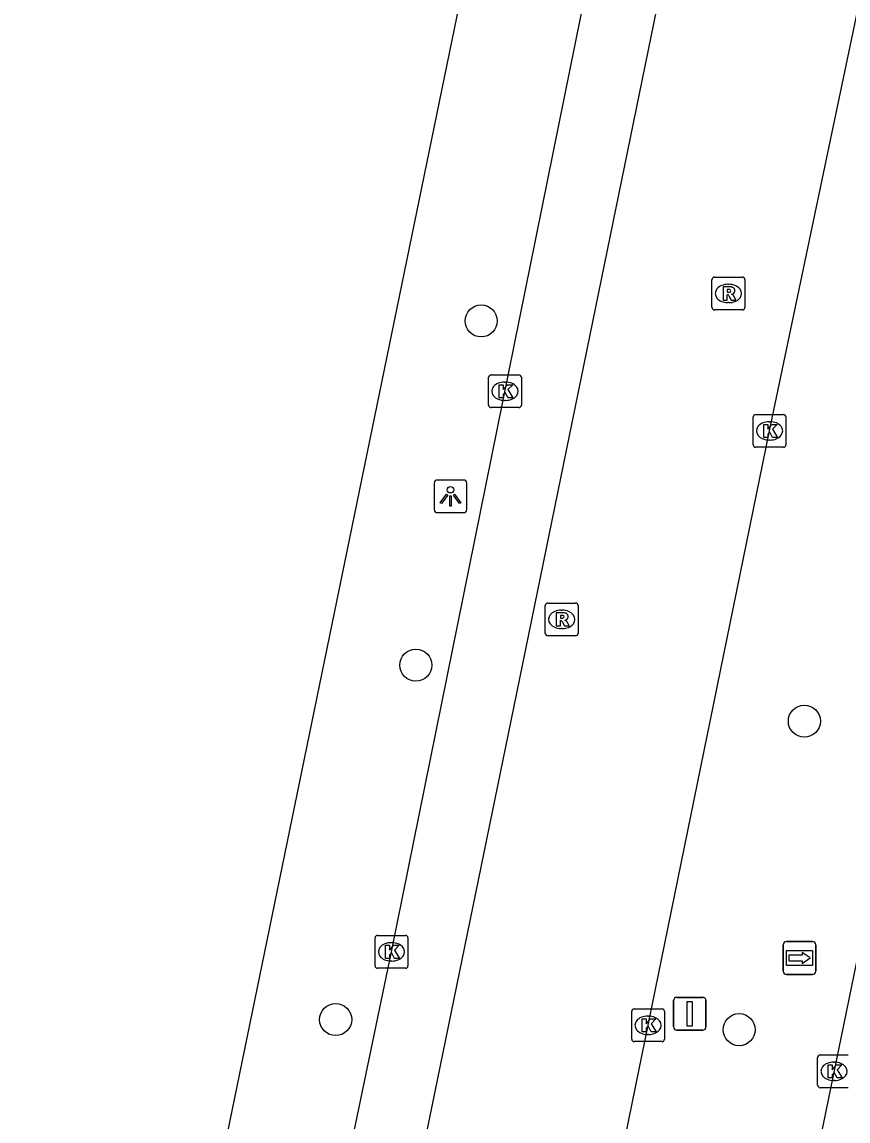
# Model space of a CAD drawing. Extents: x 157692 to 159670, y 381454 to 383289.
# Drawn here: x 158526.53 to 158551.74, y 382245.99 to 382279.54 of the extents above; entities that cross this region are included whole.
import ezdxf

# ---------------------------------------------------------------- set-up
doc = ezdxf.new("R2010")
doc.units = 0
for name, color, linetype in [('IMGEO_Boom', 7, 'Continuous'), ('IMGEO_Kolk', 7, 'Continuous'), ('IMGEO_Lichtpunt', 7, 'Continuous'), ('IMGEO_Rijbaan_lokaal_gesloten', 7, 'Continuous'), ('IMGEO_Rioolput', 7, 'Continuous'), ('IMGEO_Verkeersbordpaal', 7, 'Continuous'), ('IMGEO_Voetpad_open', 7, 'Continuous'), ('IMGEO_Wegwijzer', 7, 'Continuous')]:
    doc.layers.add(name, color=color, linetype=linetype)

msp = doc.modelspace()

# ---------------------------------------------------------------- linework, layer by layer
at = {"layer": 'IMGEO_Boom'}
for centre in [(158540.546, 382270.416), (158538.548, 382259.907), (158550.411, 382258.197), (158536.102, 382249.088), (158548.422, 382248.781)]:
    msp.add_circle(centre, 0.489, dxfattribs=at)
at = {"layer": 'IMGEO_Kolk'}
for p, q in [((158540.771, 382267.845), (158540.771, 382268.697)), ((158540.846, 382268.771), (158541.698, 382268.771)), ((158541.772, 382268.697), (158541.772, 382267.845)), ((158541.259, 382268.551), (158541.284, 382268.551)), ((158541.282, 382267.991), (158541.257, 382267.991)), ((158541.698, 382267.771), (158540.846, 382267.771)), ((158548.923, 382267.56), (158549.775, 382267.56)), ((158548.848, 382266.634), (158548.848, 382267.486)), ((158549.336, 382267.34), (158549.361, 382267.34)), ((158549.849, 382267.486), (158549.849, 382266.634)), ((158549.775, 382266.56), (158548.923, 382266.56)), ((158549.359, 382266.78), (158549.334, 382266.78)), ((158537.306, 382250.731), (158537.306, 382251.583)), ((158537.381, 382251.657), (158538.233, 382251.657)), ((158538.307, 382251.583), (158538.307, 382250.731)), ((158537.794, 382251.437), (158537.819, 382251.437)), ((158537.817, 382250.877), (158537.792, 382250.877)), ((158538.233, 382250.657), (158537.381, 382250.657)), ((158545.14, 382248.489), (158545.14, 382249.341)), ((158545.215, 382249.415), (158546.067, 382249.415)), ((158545.628, 382249.195), (158545.653, 382249.195)), ((158546.141, 382249.341), (158546.141, 382248.489)), ((158545.651, 382248.635), (158545.626, 382248.635)), ((158546.067, 382248.415), (158545.215, 382248.415)), ((158550.817, 382247.084), (158550.817, 382247.936)), ((158550.892, 382248.01), (158551.744, 382248.01)), ((158551.305, 382247.79), (158551.33, 382247.79)), ((158551.328, 382247.23), (158551.303, 382247.23)), ((158551.744, 382247.01), (158550.892, 382247.01))]:
    msp.add_line(p, q, dxfattribs=at)
for points in [[(158540.771, 382267.845), (158540.771, 382268.697)], [(158540.846, 382268.771), (158541.698, 382268.771)], [(158541.772, 382268.697), (158541.772, 382267.845)], [(158541.092, 382268.471), (158541.215, 382268.471), (158541.215, 382268.32), (158541.345, 382268.471), (158541.509, 382268.471), (158541.363, 382268.32), (158541.516, 382268.071), (158541.364, 382268.071), (158541.279, 382268.235), (158541.215, 382268.168), (158541.215, 382268.071), (158541.092, 382268.071), (158541.092, 382268.471)], [(158541.698, 382267.771), (158540.846, 382267.771)], [(158548.923, 382267.56), (158549.775, 382267.56)], [(158548.848, 382266.634), (158548.848, 382267.486)], [(158549.169, 382267.26), (158549.292, 382267.26), (158549.292, 382267.109), (158549.422, 382267.26), (158549.586, 382267.26), (158549.44, 382267.109), (158549.593, 382266.86), (158549.441, 382266.86), (158549.356, 382267.024), (158549.292, 382266.957), (158549.292, 382266.86), (158549.169, 382266.86), (158549.169, 382267.26)], [(158549.849, 382267.486), (158549.849, 382266.634)], [(158549.775, 382266.56), (158548.923, 382266.56)], [(158537.306, 382250.731), (158537.306, 382251.583)], [(158537.381, 382251.657), (158538.233, 382251.657)], [(158538.307, 382251.583), (158538.307, 382250.731)], [(158537.627, 382251.357), (158537.75, 382251.357), (158537.75, 382251.206), (158537.88, 382251.357), (158538.044, 382251.357), (158537.898, 382251.206), (158538.051, 382250.957), (158537.899, 382250.957), (158537.814, 382251.121), (158537.75, 382251.054), (158537.75, 382250.957), (158537.627, 382250.957), (158537.627, 382251.357)], [(158538.233, 382250.657), (158537.381, 382250.657)], [(158545.14, 382248.489), (158545.14, 382249.341)], [(158545.215, 382249.415), (158546.067, 382249.415)], [(158545.461, 382249.115), (158545.584, 382249.115), (158545.584, 382248.964), (158545.714, 382249.115), (158545.878, 382249.115), (158545.732, 382248.964), (158545.885, 382248.715), (158545.733, 382248.715), (158545.648, 382248.879), (158545.584, 382248.812), (158545.584, 382248.715), (158545.461, 382248.715), (158545.461, 382249.115)], [(158546.141, 382249.341), (158546.141, 382248.489)], [(158546.067, 382248.415), (158545.215, 382248.415)], [(158550.817, 382247.084), (158550.817, 382247.936)], [(158550.892, 382248.01), (158551.744, 382248.01)], [(158551.138, 382247.71), (158551.261, 382247.71), (158551.261, 382247.559), (158551.391, 382247.71), (158551.555, 382247.71), (158551.409, 382247.559), (158551.562, 382247.31), (158551.41, 382247.31), (158551.325, 382247.474), (158551.261, 382247.407), (158551.261, 382247.31), (158551.138, 382247.31), (158551.138, 382247.71)], [(158551.744, 382247.01), (158550.892, 382247.01)]]:
    msp.add_lwpolyline(points, dxfattribs=at)
for centre, start, end in [((158540.848, 382268.695), 91.552, 178.448), ((158540.848, 382268.695), 91.552, 178.448), ((158541.696, 382268.695), 1.552, 88.448), ((158541.696, 382268.695), 1.552, 88.448), ((158540.848, 382267.847), 181.552, 268.448), ((158540.848, 382267.847), 181.552, 268.448), ((158541.696, 382267.847), 271.552, 358.448), ((158541.696, 382267.847), 271.552, 358.448), ((158548.925, 382267.484), 91.552, 178.448), ((158548.925, 382267.484), 91.552, 178.448), ((158549.773, 382267.484), 1.552, 88.448), ((158549.773, 382267.484), 1.552, 88.448), ((158548.925, 382266.636), 181.552, 268.448), ((158548.925, 382266.636), 181.552, 268.448), ((158549.773, 382266.636), 271.552, 358.448), ((158549.773, 382266.636), 271.552, 358.448), ((158537.383, 382251.581), 91.552, 178.448), ((158537.383, 382251.581), 91.552, 178.448), ((158538.231, 382251.581), 1.552, 88.448), ((158538.231, 382251.581), 1.552, 88.448), ((158537.383, 382250.733), 181.552, 268.448), ((158537.383, 382250.733), 181.552, 268.448), ((158538.231, 382250.733), 271.552, 358.448), ((158538.231, 382250.733), 271.552, 358.448), ((158545.217, 382249.339), 91.552, 178.448), ((158545.217, 382249.339), 91.552, 178.448), ((158546.065, 382249.339), 1.552, 88.448), ((158546.065, 382249.339), 1.552, 88.448), ((158545.217, 382248.491), 181.552, 268.448), ((158545.217, 382248.491), 181.552, 268.448), ((158546.065, 382248.491), 271.552, 358.448), ((158546.065, 382248.491), 271.552, 358.448), ((158550.894, 382247.934), 91.552, 178.448), ((158550.894, 382247.934), 91.552, 178.448), ((158550.894, 382247.086), 181.552, 268.448), ((158550.894, 382247.086), 181.552, 268.448)]:
    msp.add_arc(centre, 0.0765, start, end, dxfattribs=at)
for centre, major_axis, ratio, start_param, end_param in [((158541.258, 382268.271), (-0.387, 0.002), 0.722429, 4.712389, 7.853982), ((158541.283, 382268.271), (-0.39, 0.002), 0.717154, 1.570796, 4.712389), ((158549.335, 382267.06), (-0.387, 0.002), 0.722429, 4.712389, 7.853982), ((158549.36, 382267.06), (-0.39, 0.002), 0.717154, 1.570796, 4.712389), ((158537.793, 382251.157), (-0.387, 0.002), 0.722429, 4.712389, 7.853982), ((158537.818, 382251.157), (-0.39, 0.002), 0.717154, 1.570796, 4.712389), ((158545.627, 382248.915), (-0.387, 0.002), 0.722429, 4.712389, 7.853982), ((158545.652, 382248.915), (-0.39, 0.002), 0.717154, 1.570796, 4.712389), ((158551.304, 382247.51), (-0.387, 0.002), 0.722429, 4.712389, 7.853982), ((158551.329, 382247.51), (-0.39, 0.002), 0.717154, 1.570796, 4.712389)]:
    msp.add_ellipse(centre, major_axis=major_axis, ratio=ratio, start_param=start_param, end_param=end_param, dxfattribs=at)
at = {"layer": 'IMGEO_Lichtpunt'}
for p, q in [((158540.011, 382265.561), (158539.203, 382265.561)), ((158540.011, 382265.561), (158539.203, 382265.561)), ((158539.109, 382265.466), (158539.109, 382264.659)), ((158539.109, 382265.466), (158539.109, 382264.659)), ((158540.105, 382264.659), (158540.105, 382265.466)), ((158540.105, 382264.659), (158540.105, 382265.466)), ((158539.203, 382264.565), (158540.011, 382264.565)), ((158539.203, 382264.565), (158540.011, 382264.565))]:
    msp.add_line(p, q, dxfattribs=at)
for points in [[(158539.483, 382265.13), (158539.522, 382265.102), (158539.334, 382264.84), (158539.296, 382264.867), (158539.483, 382265.13)], [(158539.585, 382265.082), (158539.632, 382265.082), (158539.632, 382264.76), (158539.585, 382264.76), (158539.585, 382265.082)], [(158539.695, 382265.102), (158539.733, 382265.129), (158539.92, 382264.867), (158539.881, 382264.839), (158539.695, 382265.102)]]:
    msp.add_lwpolyline(points, dxfattribs=at)
msp.add_circle((158539.608, 382265.264), 0.0994, dxfattribs=at)
for centre, start, end in [((158539.203, 382265.466), 90, 180), ((158539.203, 382265.466), 90, 180), ((158540.011, 382265.466), 0, 90), ((158540.011, 382265.466), 0, 90), ((158539.203, 382264.659), 180, 270), ((158539.203, 382264.659), 180, 270), ((158540.011, 382264.659), 270, 0), ((158540.011, 382264.659), 270, 360)]:
    msp.add_arc(centre, 0.0946, start, end, dxfattribs=at)
at = {"layer": 'IMGEO_Rijbaan_lokaal_gesloten'}
for points in [[(158522.982, 382137.975), (158549.349, 382267.06), (158553.124, 382285.066), (158561.45, 382326.139), (158561.609, 382326.746), (158561.897, 382327.314), (158562.266, 382327.772), (158562.742, 382328.162), (158563.281, 382328.442), (158563.854, 382328.604), (158564.425, 382328.647), (158564.939, 382328.591), (158565.051, 382328.557)], [(158566.644, 382322.187), (158547.202, 382227.455), (158542.075, 382202.135), (158534.877, 382167.21), (158528.747, 382136.998)], [(158532.866, 382227.394), (158537.807, 382251.157), (158545.126, 382287.308), (158547.764, 382300.168)], [(158549.739, 382298.691), (158547.418, 382287.352), (158541.544, 382258.661), (158528.593, 382195.516), (158527.621, 382193.95), (158526.611, 382192.236), (158525.428, 382190.17), (158525.289, 382189.937), (158525.073, 382189.43), (158524.398, 382187.848), (158524.097, 382187.038), (158523.847, 382186.302), (158523.361, 382184.485)]]:
    msp.add_lwpolyline(points, dxfattribs=at)
at = {"layer": 'IMGEO_Rioolput'}
for p, q in [((158547.591, 382270.829), (158547.591, 382271.681)), ((158547.666, 382271.755), (158548.518, 382271.755)), ((158548.592, 382271.681), (158548.592, 382270.829)), ((158548.079, 382271.535), (158548.104, 382271.535)), ((158548.102, 382270.975), (158548.077, 382270.975)), ((158548.518, 382270.755), (158547.666, 382270.755)), ((158542.502, 382260.88), (158542.502, 382261.732)), ((158542.577, 382261.806), (158543.429, 382261.806)), ((158542.99, 382261.586), (158543.015, 382261.586)), ((158543.503, 382261.732), (158543.503, 382260.88)), ((158543.013, 382261.026), (158542.988, 382261.026)), ((158543.429, 382260.806), (158542.577, 382260.806))]:
    msp.add_line(p, q, dxfattribs=at)
for points in [[(158547.591, 382270.829), (158547.591, 382271.681)], [(158547.666, 382271.755), (158548.518, 382271.755)], [(158548.592, 382271.681), (158548.592, 382270.829)], [(158548.18, 382271.453), (158547.928, 382271.455), (158547.928, 382271.055)], [(158548.106, 382271.374), (158548.052, 382271.374), (158548.052, 382271.293)], [(158548.052, 382271.293), (158548.104, 382271.293)], [(158547.928, 382271.055), (158548.052, 382271.055), (158548.052, 382271.217), (158548.063, 382271.217)], [(158548.11, 382271.188), (158548.181, 382271.055), (158548.321, 382271.055), (158548.256, 382271.181)], [(158548.518, 382270.755), (158547.666, 382270.755)], [(158542.502, 382260.88), (158542.502, 382261.732)], [(158542.577, 382261.806), (158543.429, 382261.806)], [(158543.503, 382261.732), (158543.503, 382260.88)], [(158543.091, 382261.504), (158542.839, 382261.506), (158542.839, 382261.106)], [(158542.839, 382261.106), (158542.963, 382261.106), (158542.963, 382261.268), (158542.974, 382261.268)], [(158543.017, 382261.425), (158542.963, 382261.425), (158542.963, 382261.344)], [(158542.963, 382261.344), (158543.015, 382261.344)], [(158543.021, 382261.239), (158543.092, 382261.106), (158543.232, 382261.106), (158543.167, 382261.232)], [(158543.429, 382260.806), (158542.577, 382260.806)]]:
    msp.add_lwpolyline(points, dxfattribs=at)
for centre, radius, start, end in [((158547.668, 382271.679), 0.0765, 91.552, 178.448), ((158547.668, 382271.679), 0.0765, 91.552, 178.448), ((158548.516, 382271.679), 0.0765, 1.552, 88.448), ((158548.516, 382271.679), 0.0765, 1.552, 88.448), ((158548.088, 382271.482), 0.19, 274.7715, 282.9687), ((158548.112, 382271.278), 0.0964, 77.0061, 93.1865), ((158548.126, 382271.335), 0.0378, 276.6634, 79.6772), ((158548.179, 382271.343), 0.109, 350.3612, 89.416), ((158548.177, 382271.343), 0.112, 277.5842, 350.9817), ((158548.062, 382271.164), 0.0533, 26.0293, 88.6989), ((158548.161, 382271.128), 0.108, 29.5134, 73.7905), ((158547.668, 382270.831), 0.0765, 181.552, 268.448), ((158547.668, 382270.831), 0.0765, 181.552, 268.448), ((158548.516, 382270.831), 0.0765, 271.552, 358.448), ((158548.516, 382270.831), 0.0765, 271.552, 358.448), ((158542.579, 382261.73), 0.0765, 91.552, 178.448), ((158542.579, 382261.73), 0.0765, 91.552, 178.448), ((158543.427, 382261.73), 0.0765, 1.552, 88.448), ((158543.427, 382261.73), 0.0765, 1.552, 88.448), ((158542.973, 382261.215), 0.0533, 26.0293, 88.6989), ((158542.999, 382261.533), 0.19, 274.7715, 282.9687), ((158543.023, 382261.329), 0.0964, 77.0061, 93.1865), ((158543.037, 382261.386), 0.0378, 276.6634, 79.6772), ((158543.09, 382261.394), 0.109, 350.3612, 89.416), ((158543.088, 382261.394), 0.112, 277.5842, 350.9817), ((158543.072, 382261.179), 0.108, 29.5134, 73.7905), ((158542.579, 382260.882), 0.0765, 181.552, 268.448), ((158542.579, 382260.882), 0.0765, 181.552, 268.448), ((158543.427, 382260.882), 0.0765, 271.552, 358.448), ((158543.427, 382260.882), 0.0765, 271.552, 358.448)]:
    msp.add_arc(centre, radius, start, end, dxfattribs=at)
for centre, major_axis, ratio, start_param, end_param in [((158548.078, 382271.255), (-0.387, 0.002), 0.722429, 4.712389, 7.853982), ((158548.103, 382271.255), (-0.39, 0.002), 0.717154, 1.570796, 4.712389), ((158542.989, 382261.306), (-0.387, 0.002), 0.722429, 4.712389, 7.853982), ((158543.014, 382261.306), (-0.39, 0.002), 0.717154, 1.570796, 4.712389)]:
    msp.add_ellipse(centre, major_axis=major_axis, ratio=ratio, start_param=start_param, end_param=end_param, dxfattribs=at)
at = {"layer": 'IMGEO_Verkeersbordpaal'}
for p, q in [((158546.418, 382248.868), (158546.418, 382249.668)), ((158546.418, 382249.668), (158546.418, 382248.868)), ((158546.518, 382249.768), (158547.308, 382249.768)), ((158547.308, 382249.768), (158546.518, 382249.768)), ((158547.408, 382249.668), (158547.408, 382248.868)), ((158547.408, 382248.868), (158547.408, 382249.668)), ((158547.308, 382248.768), (158546.518, 382248.768)), ((158546.518, 382248.768), (158547.308, 382248.768))]:
    msp.add_line(p, q, dxfattribs=at)
msp.add_lwpolyline([(158546.838, 382249.643), (158546.988, 382249.643), (158546.988, 382248.893), (158546.838, 382248.893), (158546.838, 382249.643)], dxfattribs=at)
for centre, start, end in [((158546.518, 382249.668), 90, 180), ((158546.518, 382249.668), 90, 180), ((158547.308, 382249.668), 0, 90), ((158547.308, 382249.668), 360, 90), ((158546.518, 382248.868), 180, 270), ((158546.518, 382248.868), 180, 270), ((158547.308, 382248.868), 270, 0), ((158547.308, 382248.868), 270, 0)]:
    msp.add_arc(centre, 0.1, start, end, dxfattribs=at)
at = {"layer": 'IMGEO_Voetpad_open'}
msp.add_lwpolyline([(158549.165, 382325.299), (158528.445, 382224.468)], dxfattribs=at)
at = {"layer": 'IMGEO_Wegwijzer'}
for p, q in [((158549.867, 382251.47), (158550.657, 382251.47)), ((158550.657, 382251.47), (158549.867, 382251.47)), ((158549.767, 382250.57), (158549.767, 382251.37)), ((158549.767, 382251.37), (158549.767, 382250.57)), ((158550.757, 382251.37), (158550.757, 382250.57)), ((158550.757, 382250.57), (158550.757, 382251.37)), ((158550.657, 382250.47), (158549.867, 382250.47)), ((158549.867, 382250.47), (158550.657, 382250.47))]:
    msp.add_line(p, q, dxfattribs=at)
for points in [[(158549.868, 382251.202), (158550.656, 382251.202), (158550.656, 382250.738), (158549.868, 382250.738), (158549.868, 382251.202)], [(158549.933, 382251.054), (158549.933, 382250.97), (158549.933, 382250.886), (158550.344, 382250.886), (158550.344, 382250.803), (158550.591, 382250.97), (158550.344, 382251.137), (158550.344, 382251.054), (158549.933, 382251.054)]]:
    msp.add_lwpolyline(points, dxfattribs=at)
for centre, start, end in [((158549.867, 382251.37), 90, 180), ((158549.867, 382251.37), 90, 180), ((158550.657, 382251.37), 0, 90), ((158550.657, 382251.37), 360, 90), ((158549.867, 382250.57), 180, 270), ((158549.867, 382250.57), 180, 270), ((158550.657, 382250.57), 270, 0), ((158550.657, 382250.57), 270, 0)]:
    msp.add_arc(centre, 0.1, start, end, dxfattribs=at)

doc.saveas('drawing.dxf')
